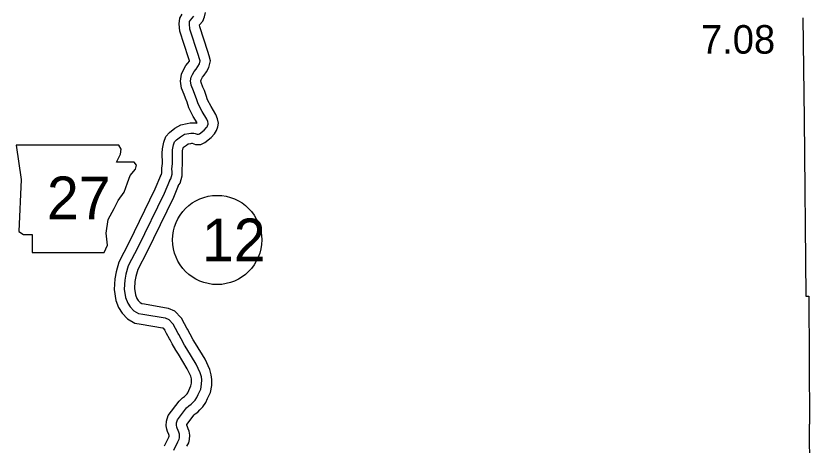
# Model space of a CAD drawing. Extents: x -83719 to 153526, y -11835 to 11446.
# Drawn here: x -799.6 to -404.3, y 3314 to 3526 of the extents above; entities that cross this region are included whole.
import ezdxf

# ---------------------------------------------------------------- set-up
doc = ezdxf.new("R2010")
doc.units = 0
for name, color, linetype in [('Level 11', 7, 'Continuous'), ('Level 2', 7, 'Continuous'), ('Level 21', 7, 'Continuous'), ('Level 25', 7, 'Continuous'), ('Level 27', 7, 'Continuous'), ('Level 59', 7, 'Continuous')]:
    doc.layers.add(name, color=color, linetype=linetype)

msp = doc.modelspace()

# ---------------------------------------------------------------- linework, layer by layer
at = {"layer": 'Level 11'}
for points in [[(-728.25, 3447.18), (-727.76, 3447.87), (-727.55, 3448.69), (-727.53, 3449.09), (-727.61, 3450.93), (-727.32, 3453.36), (-727.37, 3458.38), (-727.33, 3460.54), (-726.69, 3463.8), (-725.64, 3466.54), (-723.77, 3468.64), (-721.15, 3470.64), (-718.22, 3472.43), (-715.16, 3473.02), (-713.66, 3473.3), (-710.98, 3473.29), (-710.49, 3473.13), (-710.15, 3473.39), (-712.06, 3476.54), (-714.23, 3480.78), (-715.14, 3483.54), (-715.89, 3485.55), (-716.61, 3487.26), (-717.89, 3490.53), (-718.45, 3493.96), (-717.94, 3497.29), (-716.97, 3499.55), (-715.7, 3501.58), (-714.71, 3502.84), (-713.98, 3503.85), (-713.93, 3503.93), (-714.46, 3505.46), (-718.64, 3518.53), (-719.05, 3522.11), (-718.72, 3525.02), (-717.52, 3526.99)], [(-719.47, 3442.27), (-718.54, 3443.55), (-717.59, 3447.24), (-717.52, 3449.12), (-717.59, 3450.55), (-717.32, 3452.81), (-717.37, 3458.34), (-717.35, 3459.47), (-717.04, 3461.03), (-716.95, 3461.26), (-716.94, 3461.28), (-715.5, 3462.38), (-714.56, 3462.95), (-713.3, 3463.19), (-712.75, 3463.29), (-712.65, 3463.29), (-710.97, 3462.68), (-708.27, 3462.74), (-706.34, 3463.7), (-703.17, 3466.15), (-701.68, 3467.91), (-701.12, 3468.68), (-700.56, 3469.61), (-699.89, 3471.32), (-699.61, 3473.11), (-700.07, 3475.37), (-700.88, 3477.4), (-703.32, 3481.42), (-704.98, 3484.65), (-705.71, 3486.86), (-706.59, 3489.23), (-707.34, 3491.02), (-708.19, 3493.19), (-708.32, 3494.02), (-708.25, 3494.51), (-708.09, 3494.89), (-707.49, 3495.84), (-706.73, 3496.82), (-705.53, 3498.46), (-704.35, 3500.6), (-703.62, 3503.92), (-704.2, 3506.38), (-704.97, 3508.62), (-708.82, 3520.64), (-708.93, 3521.64), (-707.37, 3523.47), (-706.56, 3525.64), (-706.08, 3527.81)], [(-728.25, 3447.18), (-731.02, 3440.56), (-743.92, 3414.13), (-748.87, 3404.65), (-750.16, 3399.78), (-750.78, 3396.43), (-751.16, 3391.13), (-750.31, 3385.79), (-748.9, 3382.24), (-747.22, 3379.5), (-744.5, 3376.71), (-740.88, 3374.58), (-737.81, 3374.11), (-727.32, 3372.29), (-727.13, 3372.21), (-726.12, 3371.14)], [(-719.47, 3442.27), (-721.9, 3436.44), (-734.99, 3409.62), (-739.49, 3401.01), (-740.4, 3397.59), (-740.85, 3395.16), (-741.11, 3391.56), (-740.61, 3388.46), (-739.92, 3386.73), (-739.28, 3385.67), (-738.28, 3384.65), (-737.48, 3384.18), (-736.21, 3383.99), (-724.48, 3381.94), (-721.29, 3380.6), (-717.89, 3376.97)], [(-715.22, 3313.83), (-714.31, 3315.58), (-713.92, 3317.21), (-713.76, 3319.34), (-714.16, 3321.28), (-714.53, 3322.44), (-714.92, 3323.41), (-715.23, 3324.19), (-715.28, 3324.36), (-715.31, 3324.55), (-711.61, 3329.38), (-711.14, 3329.84), (-709.89, 3330.66), (-708.91, 3331.7), (-707.3, 3333.34), (-705.82, 3335.48), (-705.13, 3337.37), (-703.66, 3340.36), (-702.97, 3343.84), (-702.89, 3346.76), (-703.18, 3349.06), (-703.89, 3351.73), (-706.19, 3356.72), (-710.99, 3364.56), (-712.15, 3366.32), (-713.63, 3369.07), (-714.95, 3371.58), (-715.31, 3372.09), (-716.44, 3374.18), (-717.89, 3376.97)], [(-726.22, 3313.99), (-724.17, 3318.29), (-723.93, 3318.76), (-723.93, 3319.02), (-723.95, 3319.06), (-724.19, 3319.67), (-724.79, 3321.15), (-725.05, 3322.24), (-725.38, 3323.88), (-725.24, 3326.26), (-724.47, 3329.05), (-719.08, 3336.08), (-717.4, 3337.68), (-716.36, 3338.38), (-716.11, 3338.64), (-715.04, 3339.73), (-714.78, 3340.11), (-714.34, 3341.31), (-713.21, 3343.6), (-712.94, 3344.95), (-712.91, 3346.25), (-713.02, 3347.15), (-713.34, 3348.33), (-715.03, 3352), (-719.42, 3359.19), (-720.74, 3361.19), (-722.46, 3364.38), (-723.51, 3366.37), (-723.83, 3366.84), (-725.27, 3369.5), (-726.12, 3371.14)]]:
    msp.add_lwpolyline(points, dxfattribs=at)
at = {"layer": 'Level 2'}
for points in [[(-411.24, 3525.19), (-410.59, 3475.29), (-409.76, 3387.89), (-408.33, 3387.91), (-408.01, 3324.75)], [(-579.95, 2561.89), (-580.29, 2599.37), (-580.38, 2601.54), (-580.99, 2687.4), (-580.88, 2688.9), (-581.86, 2775.46), (-581.8, 2776.3), (-583, 2861.21), (-494.55, 2860.95), (-488.48, 2860.87), (-405.09, 2861.71), (-404.79, 2950.09), (-404.27, 3038.9), (-405.8, 3126.32), (-407.12, 3213.01), (-407.74, 3300.1), (-408.01, 3324.75)]]:
    msp.add_lwpolyline(points, dxfattribs=at)
at = {"layer": 'Level 21'}
msp.add_lwpolyline([(-799.56, 3462.34), (-797.02, 3445.42), (-798.15, 3419.76), (-795.89, 3418.35), (-791.66, 3418.35), (-791.66, 3409.33), (-756.13, 3409.33), (-754.44, 3412.99), (-755.01, 3418.91), (-754.16, 3425.68), (-751.06, 3431.04), (-749.08, 3434.98), (-746.26, 3439.21), (-744.57, 3443.73), (-743.16, 3447.39), (-740.63, 3450.49), (-740.06, 3452.47), (-741.19, 3453.88), (-749.93, 3453.88), (-747.96, 3457.82), (-747.67, 3460.36), (-748.84, 3462.31)], close=True, dxfattribs=at)
at = {"layer": 'Level 27'}
msp.add_circle((-700.31, 3415.57), 22, dxfattribs=at)
at = {"layer": 'Level 59'}
for points in [[(-723.86, 3444.73), (-723.15, 3445.71), (-722.57, 3447.97), (-722.53, 3449.1), (-722.6, 3450.74), (-722.32, 3453.08), (-722.37, 3458.36), (-722.34, 3460), (-721.86, 3462.42), (-721.3, 3463.9), (-720.36, 3464.96), (-718.33, 3466.51), (-716.39, 3467.69), (-714.23, 3468.11), (-713.21, 3468.3), (-711.81, 3468.29), (-711.07, 3468.04), (-710.13, 3467.7), (-709.5, 3467.71), (-709, 3467.96), (-706.65, 3469.78), (-705.61, 3471.01), (-705.29, 3471.45), (-705.06, 3471.82), (-704.75, 3472.63), (-704.69, 3473), (-704.88, 3473.93), (-705.37, 3475.16), (-707.69, 3478.98), (-709.6, 3482.71), (-710.42, 3485.2), (-711.24, 3487.39), (-711.98, 3489.14), (-713.04, 3491.86), (-713.39, 3493.99), (-713.1, 3495.9), (-712.53, 3497.22), (-711.59, 3498.71), (-710.72, 3499.83), (-709.75, 3501.16), (-709.08, 3502.38), (-708.75, 3503.89), (-709.01, 3504.98), (-709.72, 3507.04), (-713.73, 3519.58), (-714.02, 3522.12), (-713.88, 3523.35), (-713.46, 3524.03), (-711.74, 3526.04)], [(-723.86, 3444.73), (-726.46, 3438.5), (-739.46, 3411.88), (-744.18, 3402.83), (-745.28, 3398.69), (-745.81, 3395.8), (-746.13, 3391.34), (-745.46, 3387.12), (-744.41, 3384.48), (-743.25, 3382.58), (-741.39, 3380.68), (-739.18, 3379.38), (-737.01, 3379.05), (-725.9, 3377.11), (-724.21, 3376.4), (-722, 3374.05)], [(-721.71, 3311.84), (-719.7, 3316.06), (-719.03, 3317.34), (-718.88, 3317.98), (-718.8, 3319.02), (-718.95, 3319.75), (-718.95, 3319.85), (-719.24, 3320.75), (-719.56, 3321.54), (-720.01, 3322.67), (-720.16, 3323.3), (-720.35, 3324.23), (-720.28, 3325.44), (-719.91, 3326.78), (-715.35, 3332.73), (-714.27, 3333.76), (-713.12, 3334.52), (-712.51, 3335.17), (-711.17, 3336.54), (-710.3, 3337.79), (-709.74, 3339.34), (-708.43, 3341.98), (-707.95, 3344.4), (-707.9, 3346.5), (-708.1, 3348.1), (-708.61, 3350.03), (-710.61, 3354.36), (-715.2, 3361.88), (-716.45, 3363.75), (-718.04, 3366.73), (-719.23, 3368.97), (-719.57, 3369.46), (-720.86, 3371.84), (-722, 3374.05)]]:
    msp.add_lwpolyline(points, dxfattribs=at)

# ---------------------------------------------------------------- texts
at = {"layer": 'Level 21'}
msp.add_text('27', height=21.12, dxfattribs=at).set_placement((-784.29, 3425.75))
at = {"layer": 'Level 25'}
msp.add_text('7.08', height=14.08, dxfattribs=at).set_placement((-461.55, 3507.48))
at = {"layer": 'Level 27'}
msp.add_text('12', height=21.12, dxfattribs=at).set_placement((-707.79, 3405.01))

doc.saveas('drawing.dxf')
